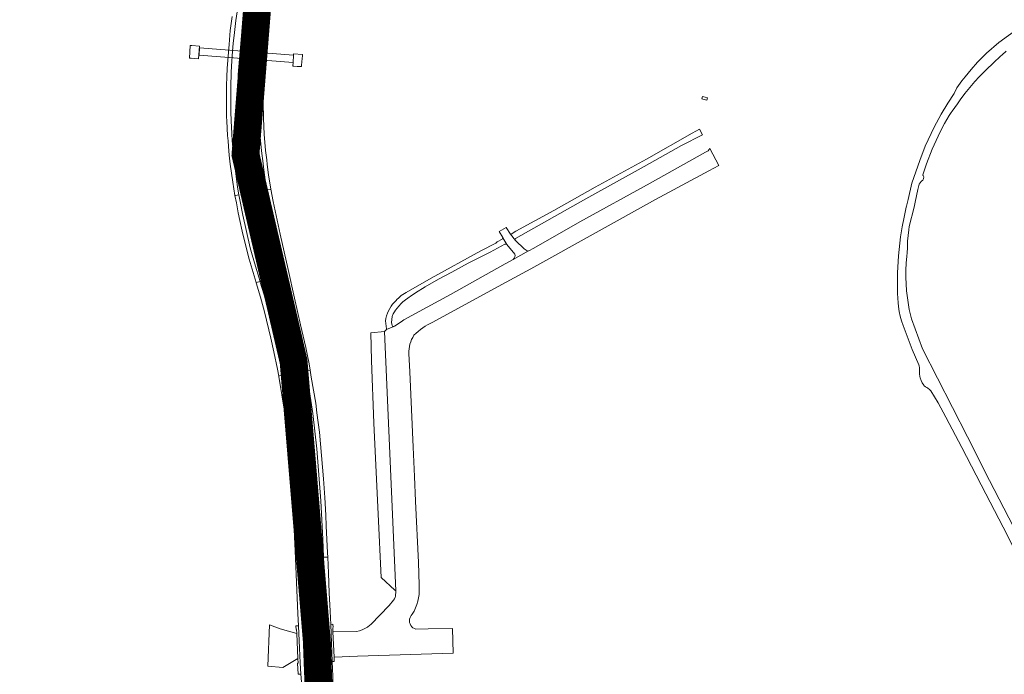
# Model space of a CAD drawing. Header units: metres. Extents: x 166325 to 190320, y 381923 to 404576.
# Tile 493 of 656: x 170089 to 170620, y 391717 to 392070. Entities that reach past the tile are written whole.
import ezdxf

# ---------------------------------------------------------------- set-up
doc = ezdxf.new("R2010")
doc.units = ezdxf.units.M
for name, color, linetype, lineweight in [('B-WE-OG-WATER_BEEK-GV', 8, 'Continuous', 18), ('B-WE-VH-VERHARDING_ASFALT-GV', 8, 'Continuous', 18), ('B-WE-VH-VERHARDING_BETON-GV', 8, 'Continuous', 18), ('B-WE-VH-VERHARDING_BETONSTRAATSTEEN-GV', 8, 'Continuous', 18), ('B-WE-VH-VERHARDING_GESLOTEN-GV', 8, 'Continuous', 18), ('B-WE-VH-VERHARDING_N-WEG', 8, 'Continuous', 18)]:
    doc.layers.add(name, color=color, linetype=linetype, lineweight=lineweight)

msp = doc.modelspace()

# ---------------------------------------------------------------- linework, layer by layer
at = {"layer": 'B-WE-OG-WATER_BEEK-GV', "flags": 128}
for points in [[(170627.146, 392065.218), (170616.579, 392057.763), (170610.029, 392051.862), (170605.235, 392047.052), (170601.714, 392043.127), (170598.479, 392039.152), (170596.679, 392037.034), (170594.029, 392033.174), (170592.622, 392030.185), (170589.146, 392024.953), (170585.654, 392019.104), (170581.765, 392011.997), (170577.035, 392001.714), (170574.099, 391994.076), (170569.713, 391981.804), (170567.76, 391972.985), (170566.96, 391969.46), (170566.798, 391968.809), (170565.587, 391963.548), (170564.532, 391958.253), (170563.634, 391952.929), (170562.577, 391942.671), (170562.066, 391933.436), (170562.03, 391932.299), (170561.967, 391927.311), (170562.065, 391922.323), (170562.323, 391917.341), (170562.533, 391915.344), (170562.95, 391912.715), (170563.525, 391910.116), (170564.254, 391907.556), (170565.136, 391905.045), (170569.88, 391892.2), (170573.554, 391883.895), (170573.677, 391883.381), (170573.85, 391882.165), (170573.863, 391880.936), (170573.826, 391880.353), (170573.848, 391878.93), (170574.03, 391877.519), (170574.211, 391876.872), (170574.72, 391875.482), (170575.376, 391874.155), (170576.171, 391872.906), (170576.47, 391872.574), (170577.128, 391872.024), (170577.876, 391871.605), (170578.434, 391871.263), (170579.278, 391870.594), (170580.014, 391869.808), (170583.953, 391863.375), (170588.148, 391855.739), (170596.749, 391839.207), (170609.675, 391814.284), (170619.01, 391796.254), (170626.096, 391782.115)], [(170624.581, 391796.562), (170611.664, 391821.443), (170599.776, 391845.109), (170575.528, 391892.564), (170569.669, 391908.631), (170568.375, 391913.732), (170566.889, 391923.716), (170566.542, 391931.153), (170566.546, 391934.93), (170566.71, 391938.703), (170567.033, 391942.465), (170567.243, 391944.253), (170567.465, 391947.036), (170567.527, 391949.827), (170567.516, 391950.602), (170567.719, 391953.597), (170568.082, 391956.576), (170568.394, 391958.459), (170570.978, 391968.964), (170571.648, 391971.583), (170573.082, 391978.451), (170573.531, 391980.61), (170573.793, 391981.369), (170574.2, 391982.066), (170574.737, 391982.668), (170574.913, 391982.822), (170575.661, 391983.439), (170575.906, 391983.843), (170575.978, 391984.087), (170576.214, 391985.308), (170576.135, 391985.634), (170575.915, 391985.887), (170575.853, 391985.927), (170575.72, 391986.124), (170575.724, 391986.326), (170577.74, 391992.31), (170580.739, 392000.213), (170582.821, 392004.898), (170585.047, 392009.516), (170587.417, 392014.062), (170589.813, 392018.335), (170590.883, 392019.942), (170591.466, 392020.708), (170594.341, 392024.623), (170595.857, 392026.8), (170598.373, 392030.177), (170601.015, 392033.455), (170603.781, 392036.631), (170606.134, 392039.153), (170609.859, 392042.984), (170613.698, 392046.702), (170617.645, 392050.303), (170618.493, 392051.048), (170620.661, 392053.049)]]:
    msp.add_lwpolyline(points, dxfattribs=at)
at = {"layer": 'B-WE-VH-VERHARDING_ASFALT-GV', "flags": 128}
for points in [[(170216.566, 392090.298), (170216.214, 392090.453), (170215.967, 392090.696), (170215.792, 392091.212), (170215.834, 392091.697), (170215.645, 392091.739), (170212.998, 392092.348), (170212.634, 392092.414), (170212.342, 392090.657), (170211.813, 392087.835), (170210.742, 392079.712), (170209.855, 392072.989), (170208.685, 392063.157), (170206.82, 392040.346), (170206.598, 392030.596), (170207.17, 392030.593), (170210.086, 392030.577), (170210.356, 392030.575), (170210.656, 392040.155), (170211.733, 392055.905), (170212.301, 392062.659), (170213.623, 392073.156), (170214.709, 392080.149)], [(170220.927, 392088.09), (170221.102, 392088.746), (170221.483, 392090.068), (170221.147, 392090.166), (170218.2, 392091.025), (170217.718, 392091.166), (170217.619, 392090.829), (170217.389, 392090.525), (170217.009, 392090.347), (170216.566, 392090.298), (170214.709, 392080.149), (170213.623, 392073.156), (170212.301, 392062.659), (170211.733, 392055.905), (170210.656, 392040.155), (170210.356, 392030.575), (170210.627, 392030.574), (170213.577, 392030.553), (170214.003, 392030.549), (170214.202, 392040.017), (170216.01, 392062.253), (170218.04, 392075.798), (170219.752, 392084.142)], [(170210.356, 392030.575), (170210.086, 392030.577), (170207.17, 392030.593), (170206.598, 392030.596), (170206.558, 392028.865), (170207.101, 392011.074), (170207.596, 392004.887), (170208.296, 391996.123), (170210.206, 391981.069), (170211.13, 391976.213), (170211.534, 391976.283), (170214.425, 391976.78), (170214.666, 391976.821), (170213.943, 391981.266), (170213.01, 391987.12), (170212.17, 391994.912), (170210.852, 392011.208), (170210.301, 392028.827)], [(170214.003, 392030.549), (170213.577, 392030.553), (170210.627, 392030.574), (170210.356, 392030.575), (170210.301, 392028.827), (170210.852, 392011.208), (170212.17, 391994.912), (170213.01, 391987.12), (170213.943, 391981.266), (170214.666, 391976.821), (170214.792, 391976.842), (170214.929, 391976.866), (170217.808, 391977.363), (170218.359, 391977.458), (170217.58, 391981.438), (170215.981, 391993.265), (170215.724, 391995.166), (170214.354, 392012.311), (170213.946, 392027.811)], [(170214.666, 391976.821), (170214.425, 391976.78), (170211.534, 391976.283), (170211.13, 391976.213), (170212.931, 391966.19), (170213.912, 391961.599), (170217.751, 391945.786), (170221.301, 391931.735), (170225.009, 391916.824), (170231.103, 391890.468), (170233.392, 391878.718), (170233.395, 391878.701), (170233.89, 391878.793), (170236.662, 391879.312), (170236.928, 391879.361), (170236.927, 391879.363), (170234.639, 391891.113), (170228.714, 391916.96), (170224.698, 391933.033), (170220.971, 391947.99), (170217.563, 391962.393), (170214.948, 391975.085)], [(170218.359, 391977.458), (170217.808, 391977.363), (170214.929, 391976.866), (170214.792, 391976.842), (170214.666, 391976.821), (170214.948, 391975.085), (170217.563, 391962.393), (170220.971, 391947.99), (170224.698, 391933.033), (170228.714, 391916.96), (170234.639, 391891.113), (170236.927, 391879.363), (170236.928, 391879.361), (170237.183, 391879.409), (170239.923, 391879.92), (170240.582, 391880.042), (170240.575, 391880.085), (170238.22, 391892.159), (170232.516, 391916.918), (170228.193, 391934.18), (170224.569, 391948.665), (170221.152, 391963.179), (170219.962, 391968.794)], [(170236.928, 391879.361), (170236.662, 391879.312), (170233.89, 391878.793), (170233.395, 391878.701), (170235.849, 391863.917), (170238.757, 391840.818), (170239.649, 391831.417), (170240.304, 391822.477), (170240.97, 391813.358), (170241.282, 391807.424), (170242.028, 391792.538), (170242.556, 391780.526), (170242.594, 391779.763), (170243.173, 391779.785), (170246.101, 391779.896), (170246.371, 391779.907), (170246.371, 391779.909), (170246.34, 391780.573), (170245.809, 391792.687), (170245.034, 391807.042), (170243.986, 391822.76), (170243.551, 391828.391), (170243.197, 391831.899), (170242.377, 391841.074), (170239.426, 391864.716), (170236.951, 391879.24)], [(170244.513, 391855.08), (170243.236, 391864.043), (170240.582, 391880.042), (170239.923, 391879.92), (170237.183, 391879.409), (170236.928, 391879.361), (170236.951, 391879.24), (170239.426, 391864.716), (170242.377, 391841.074), (170243.197, 391831.899), (170243.551, 391828.391), (170243.986, 391822.76), (170245.034, 391807.042), (170245.809, 391792.687), (170246.34, 391780.573), (170246.371, 391779.909), (170246.371, 391779.907), (170246.613, 391779.916), (170249.518, 391780.031), (170249.998, 391780.05), (170249.979, 391780.499), (170249.463, 391792.538), (170248.617, 391807.521), (170247.542, 391822.321), (170247.186, 391828.307)], [(170246.371, 391779.907), (170246.101, 391779.896), (170243.173, 391779.785), (170242.594, 391779.763), (170243.319, 391763.132), (170244.092, 391744.182), (170244.381, 391733.161), (170245, 391720.954), (170245.619, 391708.713), (170246.074, 391699.229), (170246.238, 391694.107), (170249.922, 391694.235), (170249.512, 391703.19), (170249.273, 391708.641), (170248.755, 391721.089), (170248.309, 391732.904), (170247.865, 391743.659), (170247.145, 391763.013)], [(170251.632, 391744.713), (170250.641, 391765.248), (170249.998, 391780.05), (170249.518, 391780.031), (170246.613, 391779.916), (170246.371, 391779.907), (170247.145, 391763.013), (170247.865, 391743.659), (170248.309, 391732.904), (170248.755, 391721.089), (170249.273, 391708.641), (170249.512, 391703.19), (170249.922, 391694.235), (170253.455, 391694.357), (170253.282, 391700.369), (170252.9, 391712.55), (170252.638, 391721.082), (170252.635, 391721.356), (170252.219, 391733.875)], [(170238.915, 391725.608), (170238.31, 391738.963), (170229.289, 391741.503), (170223.708, 391743.642), (170222.802, 391721.346), (170230.777, 391720.727)], [(170244.092, 391744.182), (170241.539, 391742.151), (170241.896, 391733.306), (170242.303, 391723.349), (170245, 391720.954), (170244.381, 391733.161)], [(170254.454, 391742.108), (170253.427, 391742.736), (170252.79, 391743.216), (170252.178, 391743.893), (170251.632, 391744.713), (170252.219, 391733.875), (170252.635, 391721.356), (170253.472, 391722.925), (170254.12, 391723.372), (170254.674, 391723.584), (170255.248, 391723.707), (170254.86, 391733.907)]]:
    msp.add_lwpolyline(points, close=True, dxfattribs=at)
for points in [[(170394.007, 391973.395), (170425.506, 391990.838), (170445.668, 392002.056), (170457.015, 392007.838), (170455.349, 392011.017), (170451.414, 392008.759), (170426.758, 391994.825), (170399.172, 391979.595), (170376.941, 391967.139), (170356.387, 391955.859), (170353.828, 391954.259)], [(170458.671, 391998.564), (170428.793, 391981.855), (170390.893, 391960.897), (170366.014, 391946.722), (170363.369, 391945.335), (170363.287, 391945.29), (170354.979, 391940.68), (170350.692, 391938.242), (170321.224, 391921.839), (170296.076, 391908.175), (170295.226, 391907.655), (170291.854, 391905.193), (170290.904, 391904.723), (170290.636, 391904.613), (170286.611, 391902.951), (170285.839, 391901.978), (170285.67, 391901.888), (170291.649, 391762.03), (170291.466, 391759.026), (170291.324, 391758.549), (170290.956, 391757.749), (170290.45, 391757.029), (170288.103, 391754.067), (170278.202, 391743.822), (170277.719, 391743.411), (170276.432, 391742.461), (170275.057, 391741.645), (170273.607, 391740.971), (170272.097, 391740.444), (170270.542, 391740.071), (170258.107, 391739.86), (170257.806, 391739.846), (170258.393, 391726.267), (170258.687, 391726.277), (170271.06, 391726.836), (170322.594, 391728.342), (170322.227, 391741.634), (170309.079, 391741.433), (170302.501, 391741.332), (170301.689, 391741.646), (170300.947, 391742.103), (170300.302, 391742.687), (170299.774, 391743.38), (170299.381, 391744.157), (170299.137, 391744.993), (170299.05, 391745.86), (170299.122, 391746.728), (170299.351, 391747.568), (170299.73, 391748.352), (170299.919, 391748.641), (170300.535, 391749.514), (170301.52, 391751.126), (170302.365, 391752.815), (170303.064, 391754.569), (170303.613, 391756.377), (170304.006, 391758.224), (170304.242, 391760.098), (170304.318, 391761.985), (170304.234, 391763.872), (170304.199, 391765.24), (170303.886, 391777.332), (170302.393, 391810.402), (170301.796, 391823.601), (170301.082, 391839.423), (170299.275, 391880.127), (170298.714, 391889.946)], [(170311.563, 391906.815), (170348.813, 391927.144), (170364.511, 391935.711), (170366.029, 391936.539), (170431.598, 391972.938), (170460.353, 391988.388), (170465.702, 391991.262), (170460.869, 392000.484)], [(170356.168, 391952.016), (170394.007, 391973.395)], [(170356.135, 391950.956), (170353.434, 391954.311), (170351.162, 391957.936), (170347.471, 391955.787), (170349.375, 391952.521)], [(170351.558, 391948.729), (170349.435, 391952.418), (170349.036, 391951.69), (170346.347, 391950.234), (170345.596, 391949.517), (170337.536, 391945.401), (170310.813, 391930.56), (170297.207, 391922.896)], [(170349.435, 391952.418), (170351.558, 391948.729), (170355.843, 391943.588)], [(170353.434, 391954.311), (170356.135, 391950.956)], [(170362.508, 391945.344), (170360.861, 391946.4), (170356.135, 391950.956)], [(170290.297, 391911.395), (170290.941, 391912.427), (170291.585, 391913.369), (170292.348, 391914.386), (170293.273, 391915.502), (170294.614, 391916.932), (170295.554, 391917.825), (170296.866, 391918.942), (170298.09, 391919.866), (170298.933, 391920.445), (170299.389, 391920.739), (170302.288, 391922.718), (170307.566, 391925.904), (170314.694, 391930.108), (170321.972, 391933.765), (170330.695, 391938.612), (170342.574, 391944.692), (170350.536, 391948.872)], [(170354.979, 391940.68), (170363.287, 391945.29)], [(170286.174, 391907.513), (170286.728, 391903.33), (170286.721, 391903.099), (170286.611, 391902.951)], [(170286.611, 391902.951), (170290.636, 391904.613), (170290.289, 391904.618), (170289.928, 391904.77), (170289.657, 391905.053)]]:
    msp.add_lwpolyline(points, dxfattribs=at)
at = {"layer": 'B-WE-VH-VERHARDING_ASFALT-GV'}
for points in [[(170460.869, 392000.484, -0.1753484), (170458.671, 391998.564)], [(170349.375, 391952.521, -0.0416647), (170349.435, 391952.418)], [(170353.828, 391954.259, -0.2284665), (170353.434, 391954.311)], [(170356.135, 391950.956, -0.3556681), (170356.168, 391952.016)], [(170350.536, 391948.872, -0.3865954), (170351.558, 391948.729)], [(170363.287, 391945.29, -0.2645056), (170362.508, 391945.344)], [(170355.843, 391943.588, -0.270333), (170354.979, 391940.68)], [(170297.207, 391922.896, 0.0851884), (170290.94, 391917.694)], [(170290.94, 391917.694, 0.1624866), (170286.174, 391907.513)], [(170289.657, 391905.053, -0.1526382), (170290.297, 391911.395)], [(170301.465, 391899.811, -0.0940353), (170311.563, 391906.815)], [(170298.714, 391889.946, -0.1586568), (170301.465, 391899.811)]]:
    msp.add_lwpolyline(points, format="xyb", dxfattribs=at)
at = {"layer": 'B-WE-VH-VERHARDING_BETON-GV', "flags": 128}
for points in [[(170203.444, 392071.691), (170202.512, 392064.22), (170201.845, 392056.653), (170200.813, 392043.911), (170200.625, 392038.951), (170200.512, 392034.748), (170200.392, 392030.77), (170200.436, 392027.189), (170200.469, 392022.004), (170200.53, 392017.636), (170200.65, 392015.358), (170200.847, 392011.356), (170201.025, 392007.472), (170201.283, 392004.609), (170201.52, 392001.535), (170201.953, 391996.938), (170202.438, 391992.048), (170203.064, 391987.3), (170203.782, 391982.453), (170205.01, 391975.189), (170205.016, 391975.156), (170205.227, 391975.193), (170207.013, 391975.501), (170207.187, 391975.531), (170206.471, 391979.616), (170205.216, 391988.55), (170203.847, 392001.222), (170203.579, 392004.735), (170203.29, 392008.531), (170202.968, 392015.443), (170202.788, 392020.32), (170202.755, 392028.532), (170202.754, 392030.406), (170202.754, 392031.685), (170202.844, 392034.963), (170202.97, 392040.3), (170203.015, 392041.422), (170203.206, 392044.928), (170203.747, 392053.022), (170204.089, 392057.19), (170204.747, 392063.018), (170205.57, 392069.473), (170206.179, 392074.252)], [(170221.073, 392070.506), (170220.545, 392067.239), (170220.534, 392067.156), (170220.244, 392064.933), (170219.989, 392063.145), (170219.642, 392060.136), (170219.243, 392056.142), (170218.609, 392047.944), (170218.343, 392043.629), (170218.166, 392040.104), (170217.986, 392037.841), (170217.882, 392032.624), (170217.98, 392020.951), (170218.148, 392013.232), (170218.614, 392006.515), (170219.342, 391999.489), (170219.539, 391997.8), (170219.987, 391993.949), (170220.552, 391989.089), (170221.281, 391983.657), (170222.191, 391978.119), (170222.342, 391978.145), (170224.167, 391978.46), (170224.404, 391978.501), (170224.372, 391978.678), (170223.14, 391986.246), (170222.45, 391991.842), (170222.416, 391992.117), (170222.155, 391994.237), (170222.145, 391994.318), (170221.541, 391999.464), (170220.721, 392008.296), (170220.328, 392016.714), (170220.135, 392025.176), (170220.308, 392038.815), (170220.566, 392044.485), (170221.429, 392056.196), (170221.97, 392061.418), (170222.688, 392066.488), (170223.469, 392071.552)]]:
    msp.add_lwpolyline(points, dxfattribs=at)
for points in [[(170224.404, 391978.501), (170224.167, 391978.46), (170222.342, 391978.145), (170222.191, 391978.119), (170222.561, 391975.866), (170223.723, 391969.796), (170225.362, 391962.604), (170231.029, 391937.173), (170235.809, 391915.888), (170238.524, 391903.775), (170241.324, 391890.377), (170243.216, 391880.534), (170243.453, 391880.578), (170245.292, 391880.921), (170245.508, 391880.961), (170244.928, 391884.325), (170243.911, 391889.536), (170243.147, 391893.255), (170240.402, 391905.515), (170237.124, 391919.856), (170233.751, 391935.242), (170229.42, 391954.293), (170227.182, 391964.392), (170225.573, 391971.958)], [(170207.187, 391975.531), (170207.013, 391975.501), (170205.227, 391975.193), (170205.016, 391975.156), (170205.776, 391971.166), (170206.782, 391965.781), (170207.604, 391961.685), (170208.836, 391955.949), (170209.894, 391951.429), (170212.617, 391940.901), (170215.373, 391931.837), (170216.464, 391928.206), (170216.628, 391928.253), (170218.435, 391928.774), (170218.563, 391928.811), (170215.572, 391938.951), (170213.969, 391944.42), (170213.28, 391946.957), (170209.247, 391964.606), (170207.809, 391971.985)], [(170218.563, 391928.811), (170218.435, 391928.774), (170216.628, 391928.253), (170216.464, 391928.206), (170216.52, 391928.02), (170218.749, 391920.266), (170220.902, 391912.367), (170224.407, 391898.305), (170226.011, 391890.938), (170227.934, 391881.542), (170228.657, 391877.819), (170228.815, 391877.849), (170230.63, 391878.187), (170230.786, 391878.216), (170229.116, 391887.654), (170227.472, 391895.038), (170226.556, 391898.707), (170225.005, 391905.315), (170223.026, 391913.133), (170220.718, 391921.536), (170218.66, 391928.483)], [(170278.205, 391901.111), (170278.537, 391886.277), (170279.853, 391852.365), (170282.264, 391803.404), (170283.715, 391769.109), (170291.237, 391762.398), (170291.649, 391762.03), (170285.67, 391901.888)], [(170230.786, 391878.216), (170230.63, 391878.187), (170228.815, 391877.849), (170228.657, 391877.819), (170228.693, 391877.63), (170231.763, 391858.839), (170233.982, 391840.77), (170235.722, 391817.998), (170236.206, 391810.485), (170237.692, 391779.563), (170239.95, 391779.656), (170239.383, 391793.561), (170238.861, 391806.227), (170237.737, 391823.601), (170236.975, 391833.508), (170236.039, 391843.005), (170235.178, 391850.981), (170234.116, 391858.242), (170232.85, 391866.971), (170231.08, 391876.786)], [(170245.508, 391880.961), (170245.292, 391880.921), (170243.453, 391880.578), (170243.216, 391880.534), (170244.249, 391875.16), (170245.574, 391867.048), (170246.966, 391857.635), (170249.126, 391838.491), (170251.348, 391810.472), (170252.319, 391789.863), (170252.755, 391780.159), (170255.007, 391780.248), (170254.911, 391782.433), (170254.185, 391797.071), (170253.964, 391802.85), (170253.428, 391812.293), (170252.755, 391822.34), (170251.681, 391835.045), (170250.541, 391847.636), (170249.19, 391857.931), (170248.506, 391863.176), (170246.144, 391877.268)], [(170256.6, 391743.926), (170256.286, 391751.088), (170255.87, 391760.958), (170255.392, 391771.493), (170255.007, 391780.248), (170252.755, 391780.159), (170253.746, 391758.092), (170254.454, 391742.108), (170254.86, 391733.907), (170255.248, 391723.707), (170255.6, 391715.807), (170255.525, 391712.09), (170255.406, 391710.816), (170255.181, 391708.605), (170254.048, 391702.965), (170253.547, 391700.316), (170255.68, 391699.875), (170256.504, 391703.463), (170257.122, 391706.711), (170257.666, 391709.705), (170257.835, 391712.72), (170257.825, 391715.933), (170257.468, 391723.897), (170256.831, 391739.072)], [(170241.539, 391742.151), (170241.107, 391751.755), (170240.152, 391774.694), (170239.95, 391779.656), (170237.692, 391779.563), (170238.059, 391770.829), (170238.924, 391749.725), (170239.242, 391743.072), (170239.754, 391731.124), (170240.121, 391723.181), (170240.459, 391717.128), (170240.804, 391712.893), (170241.055, 391709.58), (170241.948, 391703.606), (170242.763, 391699.559), (170242.886, 391698.839), (170245.142, 391699.319), (170244.012, 391704.814), (170243.389, 391708.921), (170243.033, 391712.374), (170242.557, 391718.617), (170242.303, 391723.349), (170241.896, 391733.306)]]:
    msp.add_lwpolyline(points, close=True, dxfattribs=at)
at = {"layer": 'B-WE-VH-VERHARDING_BETONSTRAATSTEEN-GV', "flags": 128}
for points in [[(170257.806, 391739.846), (170257.709, 391742.089), (170257.862, 391742.377), (170257.753, 391743.99), (170256.6, 391743.926), (170256.831, 391739.072), (170257.468, 391723.897), (170258.493, 391723.943), (170258.393, 391726.267)], [(170239.242, 391743.072), (170237.906, 391743.055), (170237.982, 391741.187), (170238.209, 391741.193), (170238.31, 391738.963), (170238.915, 391725.608), (170239.035, 391722.964), (170238.804, 391722.923), (170239.15, 391717.071), (170240.459, 391717.128), (170240.121, 391723.181), (170239.754, 391731.124)]]:
    msp.add_lwpolyline(points, close=True, dxfattribs=at)
at = {"layer": 'B-WE-VH-VERHARDING_GESLOTEN-GV', "flags": 128}
for points in [[(170181.832, 392056.005), (170180.912, 392056.064), (170180.478, 392049.238), (170181.489, 392049.174), (170185.43, 392048.923), (170185.864, 392055.749)], [(170236.548, 392050.793), (170185.969, 392054.733), (170185.708, 392050.876), (170236.313, 392046.956)], [(170241.127, 392048.04), (170241.151, 392048.35), (170241.366, 392051.216), (170236.615, 392051.547), (170236.548, 392050.793), (170236.313, 392046.956), (170236.2, 392044.915), (170236.805, 392044.889), (170238.54, 392044.788), (170240.873, 392044.652)], [(170459.59, 392027.84), (170458.402, 392028.149), (170456.974, 392028.521), (170456.603, 392027.263), (170457.21, 392027.096), (170459.25, 392026.533)]]:
    msp.add_lwpolyline(points, close=True, dxfattribs=at)
at = {"layer": 'B-WE-VH-VERHARDING_N-WEG', "const_width": 15, "flags": 128}
msp.add_lwpolyline([(170595.065, 392454.434), (170389.573, 392313.85), (170274.143, 392208.307), (170232.168, 392143.408), (170218.012, 392089.218), (170210.69, 391997.274), (170236.618, 391885.639), (170249.249, 391733.471), (170253.88, 391595.596), (170246.567, 391497.251), (170213.992, 391458.046), (170163.466, 391443.428), (170113.155, 391450.644), (170000.327, 391500.99)], dxfattribs=at)

doc.saveas('drawing.dxf')
